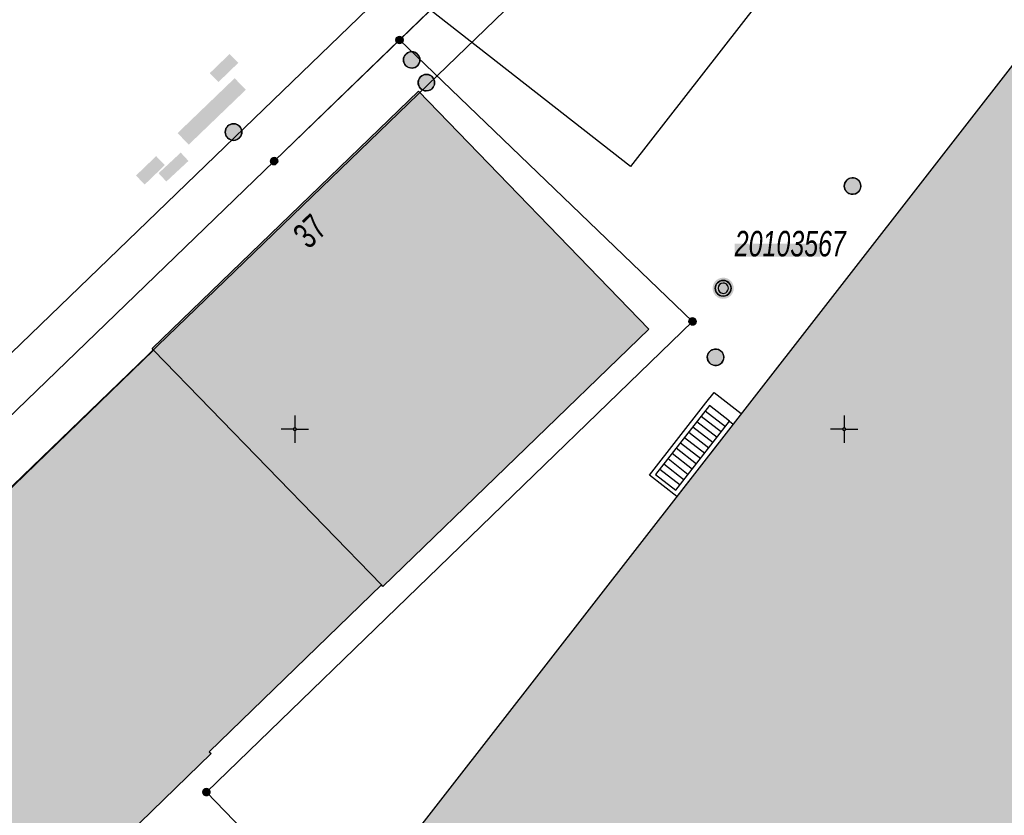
# Model space of a CAD drawing. Header units: metres. Extents: x 2695560 to 2696939, y 1260491 to 1262050.
# Tile 676 of 1005: x 2696138 to 2696183, y 1261382 to 1261418. Entities that reach past the tile are written whole.
import ezdxf

# ---------------------------------------------------------------- set-up
doc = ezdxf.new("R2010")
doc.units = ezdxf.units.M
doc.linetypes.add('AUSGEZOGEN', pattern=[0])
for name, color, linetype in [('XR$1$AV_Flächen (EO)', 7, 'AUSGEZOGEN'), ('XR$1$AV_Gebäudeflächen (BB)', 7, 'AUSGEZOGEN'), ('XR$1$AV_Grenzpunkte', 7, 'AUSGEZOGEN'), ('XR$1$AV_Haus-Nr.', 7, 'AUSGEZOGEN'), ('XR$1$AV_Koordinatennetzpunkte', 7, 'AUSGEZOGEN'), ('XR$1$AV_Lagefixpunkt-Nr.', 7, 'AUSGEZOGEN'), ('XR$1$AV_Lagefixpunkte', 7, 'AUSGEZOGEN'), ('XR$1$AV_Linien (BB)', 7, 'AUSGEZOGEN'), ('XR$1$AV_Linien (EO)', 7, 'AUSGEZOGEN'), ('XR$1$AW_LK_Schachtdeckel', 24, 'AUSGEZOGEN'), ('XR$1$Liegenschaftsgrenzen', 7, 'AUSGEZOGEN'), ('XR$1$PFAV', 255, 'AUSGEZOGEN'), ('XR$1$PFAW', 255, 'AUSGEZOGEN'), ('XR$1$RP_Abstandslinie', 7, 'AUSGEZOGEN')]:
    doc.layers.add(name, color=color, linetype=linetype)
doc.styles.add('ARIAL', font='arial.ttf')

# ---------------------------------------------------------------- blocks, each defined once
blk = doc.blocks.new('COMPLEXOBJECT_542')
at = {"layer": 'XR$1$AV_Linien (BB)', "color": 7, "linetype": 'AUSGEZOGEN', "transparency": 33554687}
blk.add_lwpolyline([(6156.176, 11419.07), (6149.06, 11412.2), (6124.27, 11388.26)], dxfattribs=at)
blk.add_arc((6126.118, 11386.577), 2.499, 137.6845, 220.9349, dxfattribs=at)
blk = doc.blocks.new('COMPLEXOBJECT_570')
at = {"layer": 'XR$1$AV_Linien (BB)', "color": 7, "linetype": 'AUSGEZOGEN', "transparency": 33554687}
blk.add_lwpolyline([(6122.944, 11389.806), (6147.719, 11413.717), (6200.105, 11464.281), (6253.274, 11515.569)], dxfattribs=at)
blk = doc.blocks.new('COMPLEXOBJECT_585')
at = {"layer": 'XR$1$AV_Linien (BB)', "color": 7, "linetype": 'AUSGEZOGEN', "transparency": 33554687}
blk.add_lwpolyline([(6183.934, 11418.195), (6169.949, 11400.235), (6128.854, 11347.461), (6127.368, 11348.618), (6110.048, 11326.377), (6117.348, 11320.692), (6117.759, 11321.219), (6131.946, 11310.142), (6133.333, 11311.875), (6146.796, 11301.364)], dxfattribs=at)
blk = doc.blocks.new('COMPLEXOBJECT_651')
at = {"layer": 'XR$1$AV_Linien (BB)', "color": 7, "linetype": 'AUSGEZOGEN', "transparency": 33554687}
for p, q in [((6138.984, 11432.599), (6125.785, 11433.042)), ((6122.681, 11430.318), (6123.372, 11425.209)), ((6122.308, 11423.456), (6117.4, 11421.257)), ((6114.535, 11418.399), (6112.081, 11413.551)), ((6108.924, 11411.277), (6102.244, 11410.425)), ((6099.686, 11407.752), (6098.745, 11393.832))]:
    blk.add_line(p, q, dxfattribs=at)
for centre, radius, start, end in [((6125.378, 11430.375), 2.698, 81.3272, 181.2117), ((6121.76, 11424.988), 1.627, 289.6861, 7.8018), ((6120.195, 11415.59), 6.319, 116.2553, 153.6045), ((6108.765, 11414.826), 3.552, 272.5609, 338.9698), ((6102.71, 11407.418), 3.042, 98.8122, 173.7067)]:
    blk.add_arc(centre, radius, start, end, dxfattribs=at)
blk = doc.blocks.new('COMPLEXOBJECT_1418')
at = {"layer": 'XR$1$Liegenschaftsgrenzen', "color": 7, "linetype": 'AUSGEZOGEN', "transparency": 33554687}
blk.add_lwpolyline([(6154.766, 11417.709), (6149.06, 11412.2), (6124.27, 11388.26)], dxfattribs=at)
blk = doc.blocks.new('BWAV1')
at = {"layer": 'XR$1$PFAV', "transparency": 33554687}
blk.add_hatch(color=7, dxfattribs=at).paths.add_polyline_path([(0.67, 0), (0.656, 0.135), (0.616, 0.264), (0.55, 0.383), (0.462, 0.486), (0.354, 0.569), (0.233, 0.628), (0.101, 0.662), (-0.034, 0.669), (-0.168, 0.649), (-0.295, 0.602), (-0.41, 0.53), (-0.508, 0.436), (-0.586, 0.325), (-0.639, 0.201), (-0.667, 0.068), (-0.667, -0.068), (-0.639, -0.201), (-0.586, -0.325), (-0.508, -0.436), (-0.41, -0.53), (-0.295, -0.602), (-0.168, -0.649), (-0.034, -0.669), (0.101, -0.662), (0.233, -0.628), (0.354, -0.569), (0.462, -0.486), (0.55, -0.383), (0.616, -0.264), (0.656, -0.135)])
at = {"color": 7, "transparency": 33554687}
for radius, start, end in [(0.5, 91.19481, 268.80519), (0.326, 91.19481, 268.80519), (0.5, 268.80519, 91.19481), (0.326, 268.80519, 91.19481)]:
    blk.add_arc((0, 0), radius, start, end, dxfattribs=at)
at = {"layer": 'XR$1$PFAV', "transparency": 33554687}
blk.add_circle((0, 0), 0.5, dxfattribs=at)
blk = doc.blocks.new('BAV15')
at = {"layer": 'XR$1$PFAV', "transparency": 33554687}
blk.add_hatch(color=7, dxfattribs=at).paths.add_polyline_path([(0.5, 0), (0.49, 0.1), (0.46, 0.2), (0.41, 0.29), (0.34, 0.36), (0.26, 0.42), (0.17, 0.47), (0.08, 0.49), (-0.03, 0.5), (-0.13, 0.48), (-0.22, 0.45), (-0.31, 0.4), (-0.38, 0.33), (-0.44, 0.24), (-0.48, 0.15), (-0.5, 0.05), (-0.5, -0.05), (-0.48, -0.15), (-0.44, -0.24), (-0.38, -0.33), (-0.31, -0.4), (-0.22, -0.45), (-0.13, -0.48), (-0.03, -0.5), (0.08, -0.49), (0.17, -0.47), (0.26, -0.42), (0.34, -0.36), (0.41, -0.29), (0.46, -0.2), (0.49, -0.1)])
at = {"color": 7, "transparency": 33554687}
for start, end in [(90, 270), (270, 90)]:
    blk.add_arc((0, 0), 0.5, start, end, dxfattribs=at)
at = {"layer": 'XR$1$PFAV', "transparency": 33554687}
blk.add_circle((0, 0), 0.5, dxfattribs=at)
blk = doc.blocks.new('BWAV20')
at = {"true_color": 0x000000, "transparency": 33554687}
blk.add_hatch(color=18, dxfattribs=at).paths.add_polyline_path([(0.17, 0), (0.16, 0.03), (0.15, 0.07), (0.14, 0.1), (0.11, 0.12), (0.09, 0.14), (0.06, 0.16), (0.03, 0.16), (-0.01, 0.17), (-0.04, 0.16), (-0.07, 0.15), (-0.1, 0.13), (-0.13, 0.11), (-0.15, 0.08), (-0.16, 0.05), (-0.17, 0.02), (-0.17, -0.02), (-0.16, -0.05), (-0.15, -0.08), (-0.13, -0.11), (-0.1, -0.13), (-0.07, -0.15), (-0.04, -0.16), (-0.01, -0.17), (0.03, -0.16), (0.06, -0.16), (0.09, -0.14), (0.11, -0.12), (0.14, -0.1), (0.15, -0.07), (0.16, -0.03)])
at = {"layer": 'XR$1$PFAV', "transparency": 33554687}
blk.add_hatch(color=7, dxfattribs=at).paths.add_polyline_path([(0.5, 0), (0.49, 0.1), (0.46, 0.2), (0.41, 0.29), (0.34, 0.36), (0.26, 0.42), (0.17, 0.47), (0.08, 0.49), (-0.03, 0.5), (-0.13, 0.48), (-0.22, 0.45), (-0.31, 0.4), (-0.38, 0.33), (-0.44, 0.24), (-0.48, 0.15), (-0.5, 0.05), (-0.5, -0.05), (-0.48, -0.15), (-0.44, -0.24), (-0.38, -0.33), (-0.31, -0.4), (-0.22, -0.45), (-0.13, -0.48), (-0.03, -0.5), (0.08, -0.49), (0.17, -0.47), (0.26, -0.42), (0.34, -0.36), (0.41, -0.29), (0.46, -0.2), (0.49, -0.1)])
blk = doc.blocks.new('BAV2041')
at = {"color": 7, "transparency": 33554687}
for p, q in [((0, 0.5), (0, 0.05)), ((-0.05, 0), (-0.5, 0)), ((0.05, 0), (0.5, 0)), ((0, -0.05), (0, -0.5))]:
    blk.add_line(p, q, dxfattribs=at)
blk.add_circle((0, 0), 0.05, dxfattribs=at)
for start, end in [(90, 270), (270, 90)]:
    blk.add_arc((0, 0), 0.05, start, end, dxfattribs=at)
blk = doc.blocks.new('BAW2082')
at = {"layer": 'XR$1$PFAW', "transparency": 33554687}
blk.add_hatch(color=7, dxfattribs=at).paths.add_polyline_path([(0.509, -0.003), (0.499, 0.098), (0.469, 0.194), (0.42, 0.283), (0.354, 0.359), (0.274, 0.421), (0.183, 0.466), (0.085, 0.491), (-0.016, 0.496), (-0.116, 0.481), (-0.211, 0.446), (-0.297, 0.392), (-0.37, 0.323), (-0.428, 0.24), (-0.468, 0.147), (-0.488, 0.047), (-0.488, -0.054), (-0.468, -0.153), (-0.428, -0.246), (-0.37, -0.329), (-0.297, -0.398), (-0.211, -0.452), (-0.116, -0.487), (-0.016, -0.502), (0.085, -0.497), (0.183, -0.472), (0.274, -0.427), (0.354, -0.366), (0.42, -0.289), (0.469, -0.2), (0.499, -0.104)])
at = {"transparency": 33554687}
for start, end in [(91.19481, 268.80519), (268.80519, 91.19481)]:
    blk.add_arc((0.01, 0), 0.5, start, end, dxfattribs=at)
at = {"layer": 'XR$1$PFAW', "transparency": 33554687}
blk.add_circle((0.009, -0.003), 0.5, dxfattribs=at)
blk = doc.blocks.new('BAW2088')
at = {"layer": 'XR$1$PFAW', "transparency": 33554687}
blk.add_hatch(color=253, dxfattribs=at).paths.add_polyline_path([(0.51, 0), (0.5, 0.101), (0.47, 0.197), (0.421, 0.286), (0.355, 0.362), (0.275, 0.424), (0.184, 0.469), (0.086, 0.494), (-0.015, 0.499), (-0.115, 0.484), (-0.21, 0.449), (-0.296, 0.395), (-0.369, 0.326), (-0.427, 0.243), (-0.467, 0.15), (-0.487, 0.051), (-0.487, -0.051), (-0.467, -0.15), (-0.427, -0.243), (-0.369, -0.326), (-0.296, -0.395), (-0.21, -0.449), (-0.115, -0.484), (-0.015, -0.499), (0.086, -0.494), (0.184, -0.469), (0.275, -0.424), (0.355, -0.362), (0.421, -0.286), (0.47, -0.197), (0.5, -0.101)])
at = {"transparency": 33554687}
for start, end in [(91.19481, 268.80519), (268.80519, 91.19481)]:
    blk.add_arc((0.01, 0), 0.5, start, end, dxfattribs=at)
at = {"layer": 'XR$1$PFAW', "transparency": 33554687}
blk.add_circle((0.01, 0), 0.5, dxfattribs=at)

msp = doc.modelspace()

# ---------------------------------------------------------------- hatches: boundary and pattern name
at = {"transparency": 33554687}
for points in [[(2696147.104, 1261416.011), (2696147.497, 1261415.605), (2696148.398, 1261416.477), (2696148.005, 1261416.883)], [(2696145.638, 1261413.283), (2696146.145, 1261412.756), (2696148.742, 1261415.253), (2696148.235, 1261415.78)], [(2696144.773, 1261411.458), (2696145.125, 1261411.079), (2696146.133, 1261412.016), (2696145.781, 1261412.395)], [(2696143.745, 1261411.352), (2696144.14, 1261410.941), (2696145.057, 1261411.824), (2696144.662, 1261412.235)], [(2696170.994, 1261408.258), (2696170.994, 1261407.655), (2696174.886, 1261407.655), (2696174.886, 1261408.258)]]:
    msp.add_hatch(color=7, dxfattribs=at).paths.add_polyline_path(points)
at = {"layer": 'XR$1$AV_Gebäudeflächen (BB)', "true_color": 0xd2d2d2, "transparency": 33554687}
for points in [[(2696263.459, 1261507.018), (2696263.39, 1261506.941), (2696263.607, 1261506.745), (2696261.719, 1261504.691), (2696261.631, 1261504.772), (2696260.754, 1261503.818), (2696260.843, 1261503.737), (2696258.934, 1261501.66), (2696258.005, 1261501.646), (2696257.991, 1261502.596), (2696257.721, 1261502.592), (2696257.717, 1261502.842), (2696256.405, 1261502.823), (2696256.409, 1261502.57), (2696256.149, 1261502.566), (2696256.154, 1261502.192), (2696255.964, 1261502.189), (2696255.968, 1261501.936), (2696249.42, 1261501.84), (2696249.416, 1261502.087), (2696249.236, 1261502.084), (2696249.23, 1261502.47), (2696248.97, 1261502.466), (2696248.967, 1261502.713), (2696247.655, 1261502.694), (2696247.659, 1261502.444), (2696247.392, 1261502.44), (2696247.406, 1261501.482), (2696246.362, 1261501.462), (2696245.462, 1261500.608), (2696245.566, 1261500.5), (2696245.307, 1261500.25), (2696245.4, 1261500.096), (2696243.743, 1261498.5), (2696243.632, 1261498.615), (2696242.699, 1261497.717), (2696242.81, 1261497.602), (2696241.153, 1261496.006), (2696241.049, 1261496.114), (2696240.109, 1261495.209), (2696240.191, 1261495.101), (2696238.517, 1261493.489), (2696238.413, 1261493.597), (2696237.479, 1261492.697), (2696237.583, 1261492.59), (2696235.902, 1261490.971), (2696235.798, 1261491.079), (2696235.538, 1261490.829), (2696235.442, 1261490.929), (2696234.599, 1261490.103), (2696234.795, 1261489.876), (2696234.641, 1261489.727), (2696234.454, 1261489.922), (2696233.849, 1261489.339), (2696233.939, 1261489.246), (2696200.368, 1261456.918), (2696200.278, 1261457.012), (2696199.622, 1261456.381), (2696199.713, 1261456.288), (2696199.554, 1261456.134), (2696199.478, 1261456.057), (2696199.404, 1261455.979), (2696199.331, 1261455.899), (2696199.26, 1261455.818), (2696199.19, 1261455.735), (2696199.122, 1261455.651), (2696199.056, 1261455.565), (2696198.992, 1261455.479), (2696198.929, 1261455.39), (2696198.868, 1261455.301), (2696198.809, 1261455.211), (2696198.752, 1261455.119), (2696198.697, 1261455.026), (2696198.644, 1261454.932), (2696198.592, 1261454.837), (2696198.543, 1261454.741), (2696198.495, 1261454.644), (2696198.449, 1261454.546), (2696198.406, 1261454.447), (2696198.364, 1261454.347), (2696198.325, 1261454.247), (2696198.287, 1261454.145), (2696198.252, 1261454.043), (2696198.218, 1261453.94), (2696198.187, 1261453.837), (2696198.158, 1261453.733), (2696198.131, 1261453.628), (2696198.106, 1261453.523), (2696198.083, 1261453.418), (2696198.062, 1261453.311), (2696198.044, 1261453.205), (2696198.029, 1261453.108), (2696198.016, 1261453.011), (2696198.005, 1261452.914), (2696197.995, 1261452.817), (2696197.987, 1261452.719), (2696197.981, 1261452.622), (2696197.977, 1261452.524), (2696197.975, 1261452.426), (2696197.974, 1261452.328), (2696197.976, 1261452.23), (2696197.978, 1261452.133), (2696197.983, 1261452.035), (2696197.99, 1261451.937), (2696197.998, 1261451.84), (2696198.008, 1261451.743), (2696198.02, 1261451.645), (2696198.034, 1261451.549), (2696198.049, 1261451.452), (2696198.067, 1261451.356), (2696198.085, 1261451.26), (2696198.106, 1261451.164), (2696198.129, 1261451.069), (2696198.153, 1261450.974), (2696198.179, 1261450.88), (2696198.206, 1261450.786), (2696198.236, 1261450.693), (2696198.267, 1261450.6), (2696198.3, 1261450.508), (2696198.334, 1261450.416), (2696198.37, 1261450.325), (2696198.408, 1261450.235), (2696198.442, 1261450.158), (2696198.478, 1261450.081), (2696198.514, 1261450.004), (2696198.552, 1261449.929), (2696198.591, 1261449.854), (2696198.631, 1261449.779), (2696198.673, 1261449.705), (2696198.715, 1261449.632), (2696198.759, 1261449.56), (2696198.804, 1261449.488), (2696198.85, 1261449.417), (2696198.897, 1261449.347), (2696198.945, 1261449.277), (2696198.995, 1261449.209), (2696199.045, 1261449.141), (2696199.097, 1261449.074), (2696199.149, 1261449.007), (2696199.203, 1261448.942), (2696199.258, 1261448.877), (2696199.314, 1261448.814), (2696199.37, 1261448.751), (2696199.428, 1261448.689), (2696199.487, 1261448.628), (2696199.546, 1261448.568), (2696199.607, 1261448.509), (2696199.669, 1261448.451), (2696199.731, 1261448.394), (2696199.795, 1261448.338), (2696199.859, 1261448.283), (2696199.924, 1261448.229), (2696199.99, 1261448.176), (2696199.924, 1261448.094), (2696200.624, 1261447.549), (2696200.696, 1261447.641), (2696202.68, 1261446.097), (2696202.598, 1261445.992), (2696202.897, 1261445.759), (2696202.576, 1261445.317), (2696202.679, 1261445.237), (2696202.088, 1261444.478), (2696201.985, 1261444.558), (2696201.634, 1261444.107), (2696203.628, 1261442.555), (2696203.58, 1261442.494), (2696203.73, 1261442.377), (2696203.251, 1261441.761), (2696203.353, 1261441.682), (2696185.723, 1261419.041), (2696185.62, 1261419.121), (2696184.809, 1261418.079), (2696184.904, 1261418.005), (2696170.919, 1261400.045), (2696129.824, 1261347.271), (2696128.338, 1261348.428), (2696111.018, 1261326.187), (2696118.318, 1261320.502), (2696118.729, 1261321.029), (2696132.916, 1261309.952), (2696134.303, 1261311.685), (2696147.766, 1261301.174), (2696147.783, 1261301.158), (2696147.8, 1261301.143), (2696147.818, 1261301.129), (2696147.837, 1261301.115), (2696147.856, 1261301.103), (2696147.875, 1261301.091), (2696147.896, 1261301.08), (2696147.916, 1261301.07), (2696147.937, 1261301.06), (2696147.959, 1261301.052), (2696147.981, 1261301.045), (2696148.003, 1261301.039), (2696148.025, 1261301.033), (2696148.048, 1261301.029), (2696148.07, 1261301.025), (2696148.093, 1261301.023), (2696148.116, 1261301.022), (2696148.139, 1261301.021), (2696148.162, 1261301.022), (2696148.185, 1261301.023), (2696148.208, 1261301.026), (2696148.231, 1261301.03), (2696148.253, 1261301.034), (2696148.276, 1261301.04), (2696148.298, 1261301.046), (2696148.319, 1261301.054), (2696148.341, 1261301.062), (2696148.362, 1261301.072), (2696148.382, 1261301.082), (2696148.402, 1261301.093), (2696148.422, 1261301.105), (2696148.531, 1261301.244), (2696151.376, 1261304.888), (2696164.603, 1261294.561), (2696168.804, 1261291.281), (2696169.742, 1261290.548), (2696169.601, 1261290.367), (2696170.05, 1261290.016), (2696169.847, 1261289.756), (2696169.95, 1261289.676), (2696167.773, 1261286.888), (2696167.678, 1261286.962), (2696167.482, 1261286.71), (2696167.395, 1261286.778), (2696166.897, 1261286.14), (2696167.378, 1261285.764), (2696167.46, 1261285.87), (2696176.904, 1261278.495), (2696178.087, 1261277.572), (2696233.012, 1261234.686), (2696239.091, 1261242.516), (2696249.413, 1261234.501), (2696283.715, 1261278.68), (2696273.346, 1261286.73), (2696273.303, 1261286.674), (2696267.033, 1261291.543), (2696269.049, 1261294.139), (2696260.009, 1261301.191), (2696257.977, 1261298.574), (2696243.963, 1261309.454), (2696247.048, 1261313.427), (2696243.936, 1261315.866), (2696250.138, 1261323.842), (2696239.215, 1261332.356), (2696240.626, 1261334.166), (2696234.316, 1261339.085), (2696232.906, 1261337.274), (2696227.763, 1261341.283), (2696229.64, 1261343.675), (2696215.937, 1261354.318), (2696215.74, 1261354.471), (2696213.875, 1261352.096), (2696207.138, 1261357.345), (2696209.828, 1261360.797), (2696210.201, 1261360.506), (2696212.218, 1261363.109), (2696213.269, 1261364.465), (2696212.934, 1261364.726), (2696219.282, 1261372.874), (2696205.189, 1261383.854), (2696205.23, 1261383.907), (2696204.71, 1261384.312), (2696204.63, 1261384.21), (2696200.026, 1261387.797), (2696200.106, 1261387.9), (2696199.885, 1261388.072), (2696203.594, 1261392.832), (2696206.995, 1261390.212), (2696208.896, 1261392.623), (2696209.518, 1261392.136), (2696213.169, 1261396.767), (2696236.737, 1261378.377), (2696236.774, 1261378.424), (2696258.007, 1261361.865), (2696257.752, 1261361.544), (2696258.61, 1261360.863), (2696259.493, 1261361.975), (2696259.364, 1261362.075), (2696276.898, 1261384.686), (2696277.001, 1261384.606), (2696277.368, 1261385.08), (2696276.452, 1261385.79), (2696276.393, 1261385.713), (2696273.275, 1261388.131), (2696273.375, 1261388.26), (2696272.467, 1261388.964), (2696269.31, 1261391.412), (2696284.301, 1261410.6), (2696284.412, 1261410.742), (2696282.992, 1261411.896), (2696293.109, 1261424.846), (2696293.142, 1261424.82), (2696301.565, 1261435.717), (2696307.873, 1261443.675), (2696292.294, 1261455.781), (2696292.709, 1261456.315), (2696292.167, 1261456.736), (2696292.588, 1261457.278), (2696301.175, 1261468.287), (2696296.017, 1261476.307), (2696293.974, 1261479.484), (2696288.247, 1261484.644), (2696287.72, 1261485.12)], [(2696167.078, 1261404.361), (2696156.603, 1261415.196), (2696144.477, 1261403.479), (2696144.548, 1261403.405), (2696154.921, 1261392.722), (2696154.985, 1261392.656)], [(2696136.356, 1261374.56), (2696147.159, 1261385.054), (2696147.082, 1261385.134), (2696154.921, 1261392.722), (2696144.548, 1261403.405), (2696136.726, 1261395.846), (2696136.681, 1261395.803), (2696136.584, 1261395.903), (2696125.423, 1261385.116), (2696125.498, 1261385.038), (2696131.909, 1261378.439), (2696131.851, 1261378.383), (2696135.968, 1261374.184)]]:
    msp.add_hatch(color=254, dxfattribs=at).paths.add_polyline_path(points)

# ---------------------------------------------------------------- linework, layer by layer
at = {"layer": 'XR$1$AV_Flächen (EO)', "color": 7, "linetype": 'AUSGEZOGEN', "transparency": 33554687}
msp.add_lwpolyline([(2696170.761, 1261400.168), (2696169.84, 1261400.888), (2696167.394, 1261397.748), (2696168.318, 1261397.029), (2696170.761, 1261400.168)], close=True, dxfattribs=at)
at = {"layer": 'XR$1$AV_Linien (BB)', "color": 7, "linetype": 'AUSGEZOGEN', "transparency": 33554687}
msp.add_line((2696144.548, 1261403.405), (2696154.921, 1261392.722), dxfattribs=at)
for points in [[(2696188.361, 1261449.015), (2696192.612, 1261445.593), (2696166.242, 1261411.757), (2696157.146, 1261418.88)], [(2696144.548, 1261403.405), (2696144.477, 1261403.479), (2696156.603, 1261415.196), (2696167.078, 1261404.361)], [(2696167.078, 1261404.361), (2696154.985, 1261392.656), (2696154.921, 1261392.722)], [(2696125.498, 1261385.038), (2696125.423, 1261385.116), (2696136.584, 1261395.903), (2696136.681, 1261395.803), (2696136.726, 1261395.846), (2696144.548, 1261403.405)], [(2696154.921, 1261392.722), (2696147.082, 1261385.134), (2696147.159, 1261385.054), (2696136.356, 1261374.56)]]:
    msp.add_lwpolyline(points, dxfattribs=at)
at = {"layer": 'XR$1$AV_Linien (EO)', "color": 7, "linetype": 'AUSGEZOGEN', "transparency": 33554687}
for p, q in [((2696169.462, 1261400.403), (2696170.385, 1261399.685)), ((2696169.65, 1261400.645), (2696170.573, 1261399.926)), ((2696169.086, 1261399.921), (2696170.009, 1261399.202)), ((2696169.274, 1261400.162), (2696170.197, 1261399.443)), ((2696168.71, 1261399.438), (2696169.633, 1261398.719)), ((2696168.898, 1261399.679), (2696169.821, 1261398.96)), ((2696168.334, 1261398.955), (2696169.257, 1261398.236)), ((2696168.522, 1261399.196), (2696169.445, 1261398.478)), ((2696168.146, 1261398.714), (2696169.069, 1261397.995)), ((2696167.77, 1261398.231), (2696168.694, 1261397.512)), ((2696167.958, 1261398.472), (2696168.881, 1261397.754)), ((2696167.582, 1261397.989), (2696168.506, 1261397.271))]:
    msp.add_line(p, q, dxfattribs=at)
msp.add_lwpolyline([(2696170.761, 1261400.168), (2696170.919, 1261400.045), (2696168.352, 1261396.749), (2696167.114, 1261397.714), (2696169.682, 1261401.011), (2696170.051, 1261401.485), (2696171.289, 1261400.52)], dxfattribs=at)
at = {"layer": 'XR$1$Liegenschaftsgrenzen', "color": 7, "linetype": 'AUSGEZOGEN', "transparency": 33554687}
for points in [[(2696255.77, 1261514.03), (2696238.17, 1261497.05), (2696191.37, 1261451.92), (2696155.736, 1261417.519)], [(2696155.736, 1261417.519), (2696169.074, 1261404.714), (2696146.949, 1261383.298), (2696148.627, 1261381.571), (2696118.687, 1261352.681), (2696117.426, 1261353.989), (2696104.81, 1261341.825), (2696105.092, 1261341.529), (2696099.86, 1261336.567), (2696086.247, 1261347.138)]]:
    msp.add_lwpolyline(points, dxfattribs=at)
at = {"layer": 'XR$1$RP_Abstandslinie', "color": 7, "linetype": 'AUSGEZOGEN', "transparency": 33554687}
msp.add_lwpolyline([(2696296.973, 1261550.565), (2696267.85, 1261522.46), (2696232.6, 1261488.43), (2696197.34, 1261454.4), (2696165.35, 1261423.53), (2696133.3, 1261392.59), (2696109.56, 1261369.68), (2696086.21, 1261347.14)], dxfattribs=at)

# ---------------------------------------------------------------- block references
at = {"layer": 'XR$1$AV_Grenzpunkte', "color": 7, "linetype": 'AUSGEZOGEN', "lineweight": -3, "transparency": 33554687}
for name, p, xscale, yscale in [('BAV15', (2696155.736, 1261417.519), 0.3249999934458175, 0.3249999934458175), ('BAV15', (2696150.03, 1261412.01), 0.3249999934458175, 0.3249999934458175), ('BAV15', (2696169.074, 1261404.714), 0.3249999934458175, 0.3249999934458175), ('BWAV20', (2696146.949, 1261383.298), 0.3899999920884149, 0.3899999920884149)]:
    msp.add_blockref(name, p, dxfattribs=dict(at, xscale=xscale, yscale=yscale))
at = {"layer": 'XR$1$AV_Koordinatennetzpunkte', "color": 7, "linetype": 'AUSGEZOGEN', "lineweight": -3, "transparency": 33554687, "xscale": 1.25, "yscale": 1.25}
for p in [(2696150.97, 1261399.81), (2696175.97, 1261399.81)]:
    msp.add_blockref('BAV2041', p, dxfattribs=at)
at = {"layer": 'XR$1$AV_Lagefixpunkte', "color": 7, "linetype": 'AUSGEZOGEN', "lineweight": -3, "transparency": 33554687, "xscale": 0.7199999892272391, "yscale": 0.7199999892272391}
msp.add_blockref('BWAV1', (2696170.467, 1261406.222, 437.348), dxfattribs=at)
at = {"layer": 'XR$1$AV_Linien (BB)', "color": 7, "linetype": 'AUSGEZOGEN', "lineweight": -3, "transparency": 33554687}
for name in ['COMPLEXOBJECT_570', 'COMPLEXOBJECT_585', 'COMPLEXOBJECT_651', 'COMPLEXOBJECT_542']:
    msp.add_blockref(name, (2690000.97, 1249999.81), dxfattribs=at)
at = {"layer": 'XR$1$AW_LK_Schachtdeckel', "color": 24, "linetype": 'AUSGEZOGEN', "lineweight": -3, "transparency": 33554687}
for p, xscale, yscale, rotation in [((2696156.286, 1261416.611), 0.7499999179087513, 0.7499999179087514, 47.98316156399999), ((2696176.36, 1261410.877), 0.7499999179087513, 0.7499999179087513, 228.961412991), ((2696170.115, 1261403.078), 0.7499999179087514, 0.7499999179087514, 52.667294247)]:
    msp.add_blockref('BAW2082', p, dxfattribs=dict(at, xscale=xscale, yscale=yscale, rotation=rotation))
for name, p, xscale, yscale in [('BAW2082', (2696156.954, 1261415.579), 0.7499999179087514, 0.7499999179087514), ('BAW2088', (2696148.179, 1261413.331), 0.7578193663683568, 0.7578193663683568)]:
    msp.add_blockref(name, p, dxfattribs=dict(at, xscale=xscale, yscale=yscale))
at = {"layer": 'XR$1$Liegenschaftsgrenzen', "color": 7, "linetype": 'AUSGEZOGEN', "lineweight": -3, "transparency": 33554687}
msp.add_blockref('COMPLEXOBJECT_1418', (2690000.97, 1249999.81), dxfattribs=at)

# ---------------------------------------------------------------- texts
at = {"layer": 'XR$1$AV_Haus-Nr.', "color": 7, "transparency": 33554687, "insert": (2696151.249, 1261409.241), "char_height": 1.1621, "width": 1.68109, "attachment_point": 2, "rotation": 44.0262, "style": 'ARIAL'}
msp.add_mtext('\\W0.70;37', dxfattribs=at)
at = {"layer": 'XR$1$AV_Lagefixpunkt-Nr.', "color": 7, "transparency": 33554687, "insert": (2696170.994, 1261407.655), "char_height": 1.1621, "width": 5.50234, "attachment_point": 7, "style": 'ARIAL'}
msp.add_mtext('\\A1;{\\fArial|i1|b0;\\H1.162102;\\W0.700000;\\C7;20103567}\\P', dxfattribs=at)

doc.saveas('drawing.dxf')
